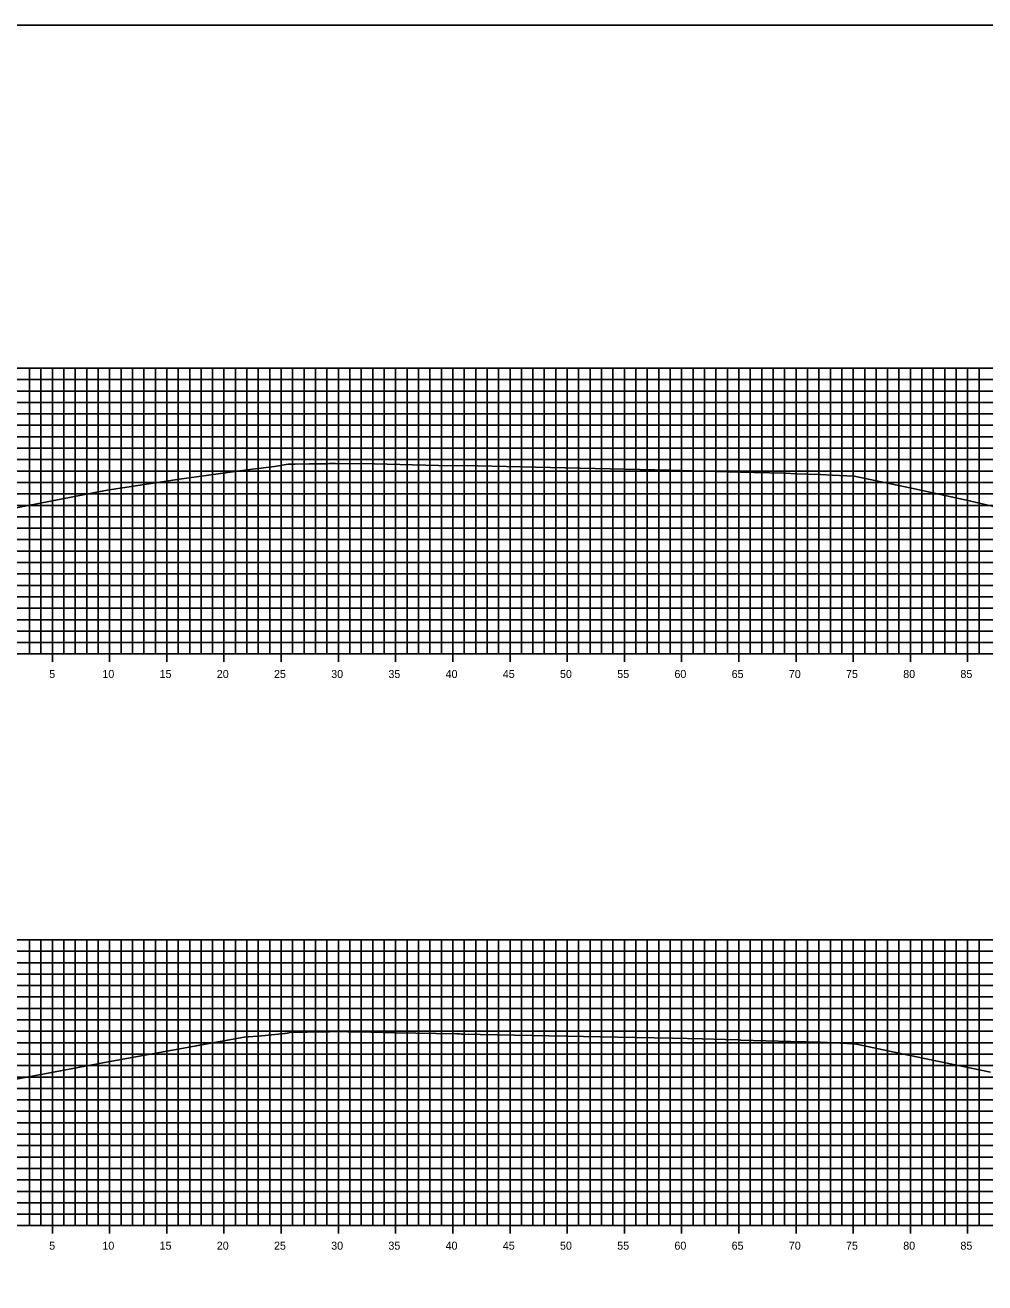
# Model space of a CAD drawing. Extents: x 674939 to 678919, y 750652 to 765176.
# Drawn here: x 678751.2 to 678835, y 761846.3 to 761956.3 of the extents above; entities that cross this region are included whole.
import ezdxf

# ---------------------------------------------------------------- set-up
doc = ezdxf.new("R2010")
doc.units = 0
for name, color, linetype in [('R_Axis', 7, 'Continuous'), ('R_Axis Annot', 7, 'Continuous'), ('R_Exist Surface', 7, 'Continuous'), ('R_Grid', 7, 'Continuous'), ('R_No Plot', 7, 'Continuous')]:
    doc.layers.add(name, color=color, linetype=linetype)

msp = doc.modelspace()

# ---------------------------------------------------------------- linework, layer by layer
at = {"layer": 'R_Axis'}
for p, q in [((678753.53, 761900.59), (678753.53, 761901.99)), ((678758.53, 761900.59), (678758.53, 761901.99)), ((678763.53, 761900.59), (678763.53, 761901.99)), ((678768.53, 761900.59), (678768.53, 761901.99)), ((678773.53, 761900.59), (678773.53, 761901.99)), ((678778.53, 761900.59), (678778.53, 761901.99)), ((678783.53, 761900.59), (678783.53, 761901.99)), ((678788.53, 761900.59), (678788.53, 761901.99)), ((678793.53, 761900.59), (678793.53, 761901.99)), ((678798.53, 761900.59), (678798.53, 761901.99)), ((678803.53, 761900.59), (678803.53, 761901.99)), ((678808.53, 761900.59), (678808.53, 761901.99)), ((678813.53, 761900.59), (678813.53, 761901.99)), ((678818.53, 761900.59), (678818.53, 761901.99)), ((678823.53, 761900.59), (678823.53, 761901.99)), ((678828.53, 761900.59), (678828.53, 761901.99)), ((678833.53, 761900.59), (678833.53, 761901.99)), ((678598.53, 761901.29), (678898.53, 761901.29)), ((678598.53, 761851.29), (678898.53, 761851.29)), ((678753.53, 761850.59), (678753.53, 761851.99)), ((678758.53, 761850.59), (678758.53, 761851.99)), ((678763.53, 761850.59), (678763.53, 761851.99)), ((678768.53, 761850.59), (678768.53, 761851.99)), ((678773.53, 761850.59), (678773.53, 761851.99)), ((678778.53, 761850.59), (678778.53, 761851.99)), ((678783.53, 761850.59), (678783.53, 761851.99)), ((678788.53, 761850.59), (678788.53, 761851.99)), ((678793.53, 761850.59), (678793.53, 761851.99)), ((678798.53, 761850.59), (678798.53, 761851.99)), ((678803.53, 761850.59), (678803.53, 761851.99)), ((678808.53, 761850.59), (678808.53, 761851.99)), ((678813.53, 761850.59), (678813.53, 761851.99)), ((678818.53, 761850.59), (678818.53, 761851.99)), ((678823.53, 761850.59), (678823.53, 761851.99)), ((678828.53, 761850.59), (678828.53, 761851.99)), ((678833.53, 761850.59), (678833.53, 761851.99))]:
    msp.add_line(p, q, dxfattribs=at)
at = {"layer": 'R_Exist Surface'}
for points in [[(678748.59, 761913.71), (678751.27, 761914.25), (678758.32, 761915.63), (678764.63, 761916.57), (678770.55, 761917.4), (678772.94, 761917.7), (678773.95, 761917.85), (678773.96, 761917.85), (678774.14, 761917.88), (678774.73, 761917.89), (678776, 761917.92), (678776.41, 761917.92), (678777.62, 761917.93), (678777.71, 761917.94), (678777.79, 761917.94), (678778.28, 761917.95), (678781.68, 761917.91), (678785.01, 761917.84), (678787.28, 761917.78), (678790.68, 761917.74), (678795.76, 761917.63), (678807.51, 761917.38), (678809.52, 761917.32), (678813.69, 761917.2), (678814.84, 761917.17), (678817.6, 761917.09), (678818.5, 761917.06), (678820.66, 761916.99), (678821.69, 761916.94), (678823.62, 761916.84), (678828.62, 761915.78), (678833.7, 761914.69), (678837.29, 761913.83)], [(678748.98, 761863.84), (678754.25, 761864.82), (678757.94, 761865.53), (678766.1, 761867.01), (678770.3, 761867.78), (678771.85, 761867.9), (678773.82, 761868.1), (678773.87, 761868.1), (678774.07, 761868.14), (678774.3, 761868.17), (678775.8, 761868.21), (678776.92, 761868.23), (678777.67, 761868.25), (678777.74, 761868.25), (678778, 761868.26), (678778.22, 761868.26), (678779.35, 761868.24), (678779.47, 761868.23), (678780.35, 761868.23), (678783.48, 761868.16), (678788.87, 761868.06), (678789.12, 761868.06), (678789.27, 761868.04), (678789.42, 761868.05), (678802.94, 761867.78), (678807.73, 761867.68), (678810.34, 761867.62), (678812.35, 761867.56), (678813.58, 761867.53), (678813.72, 761867.52), (678818.08, 761867.41), (678820.68, 761867.34), (678822.98, 761867.21), (678823.83, 761867.15), (678827.67, 761866.36), (678835.52, 761864.72)]]:
    msp.add_lwpolyline(points, dxfattribs=at)
at = {"layer": 'R_Grid'}
for p, q in [((678598.53, 761926.29), (678898.53, 761926.29)), ((678751.53, 761901.29), (678751.53, 761926.29)), ((678752.53, 761901.29), (678752.53, 761926.29)), ((678753.53, 761901.29), (678753.53, 761926.29)), ((678754.53, 761901.29), (678754.53, 761926.29)), ((678755.53, 761901.29), (678755.53, 761926.29)), ((678756.53, 761901.29), (678756.53, 761926.29)), ((678757.53, 761901.29), (678757.53, 761926.29)), ((678758.53, 761901.29), (678758.53, 761926.29)), ((678759.53, 761901.29), (678759.53, 761926.29)), ((678760.53, 761901.29), (678760.53, 761926.29)), ((678761.53, 761901.29), (678761.53, 761926.29)), ((678762.53, 761901.29), (678762.53, 761926.29)), ((678763.53, 761901.29), (678763.53, 761926.29)), ((678764.53, 761901.29), (678764.53, 761926.29)), ((678765.53, 761901.29), (678765.53, 761926.29)), ((678766.53, 761901.29), (678766.53, 761926.29)), ((678767.53, 761901.29), (678767.53, 761926.29)), ((678768.53, 761901.29), (678768.53, 761926.29)), ((678769.53, 761901.29), (678769.53, 761926.29)), ((678770.53, 761901.29), (678770.53, 761926.29)), ((678771.53, 761901.29), (678771.53, 761926.29)), ((678772.53, 761901.29), (678772.53, 761926.29)), ((678773.53, 761901.29), (678773.53, 761926.29)), ((678774.53, 761901.29), (678774.53, 761926.29)), ((678775.53, 761901.29), (678775.53, 761926.29)), ((678776.53, 761901.29), (678776.53, 761926.29)), ((678777.53, 761901.29), (678777.53, 761926.29)), ((678778.53, 761901.29), (678778.53, 761926.29)), ((678779.53, 761901.29), (678779.53, 761926.29)), ((678780.53, 761901.29), (678780.53, 761926.29)), ((678781.53, 761901.29), (678781.53, 761926.29)), ((678782.53, 761901.29), (678782.53, 761926.29)), ((678783.53, 761901.29), (678783.53, 761926.29)), ((678784.53, 761901.29), (678784.53, 761926.29)), ((678785.53, 761901.29), (678785.53, 761926.29)), ((678786.53, 761901.29), (678786.53, 761926.29)), ((678787.53, 761901.29), (678787.53, 761926.29)), ((678788.53, 761901.29), (678788.53, 761926.29)), ((678789.53, 761901.29), (678789.53, 761926.29)), ((678790.53, 761901.29), (678790.53, 761926.29)), ((678791.53, 761901.29), (678791.53, 761926.29)), ((678792.53, 761901.29), (678792.53, 761926.29)), ((678793.53, 761901.29), (678793.53, 761926.29)), ((678794.53, 761901.29), (678794.53, 761926.29)), ((678795.53, 761901.29), (678795.53, 761926.29)), ((678796.53, 761901.29), (678796.53, 761926.29)), ((678797.53, 761901.29), (678797.53, 761926.29)), ((678798.53, 761901.29), (678798.53, 761926.29)), ((678799.53, 761901.29), (678799.53, 761926.29)), ((678800.53, 761901.29), (678800.53, 761926.29)), ((678801.53, 761901.29), (678801.53, 761926.29)), ((678802.53, 761901.29), (678802.53, 761926.29)), ((678803.53, 761901.29), (678803.53, 761926.29)), ((678804.53, 761901.29), (678804.53, 761926.29)), ((678805.53, 761901.29), (678805.53, 761926.29)), ((678806.53, 761901.29), (678806.53, 761926.29)), ((678807.53, 761901.29), (678807.53, 761926.29)), ((678808.53, 761901.29), (678808.53, 761926.29)), ((678809.53, 761901.29), (678809.53, 761926.29)), ((678810.53, 761901.29), (678810.53, 761926.29)), ((678811.53, 761901.29), (678811.53, 761926.29)), ((678812.53, 761901.29), (678812.53, 761926.29)), ((678813.53, 761901.29), (678813.53, 761926.29)), ((678814.53, 761901.29), (678814.53, 761926.29)), ((678815.53, 761901.29), (678815.53, 761926.29)), ((678816.53, 761901.29), (678816.53, 761926.29)), ((678817.53, 761901.29), (678817.53, 761926.29)), ((678818.53, 761901.29), (678818.53, 761926.29)), ((678819.53, 761901.29), (678819.53, 761926.29)), ((678820.53, 761901.29), (678820.53, 761926.29)), ((678821.53, 761901.29), (678821.53, 761926.29)), ((678822.53, 761901.29), (678822.53, 761926.29)), ((678823.53, 761901.29), (678823.53, 761926.29)), ((678824.53, 761901.29), (678824.53, 761926.29)), ((678825.53, 761901.29), (678825.53, 761926.29)), ((678826.53, 761901.29), (678826.53, 761926.29)), ((678827.53, 761901.29), (678827.53, 761926.29)), ((678828.53, 761901.29), (678828.53, 761926.29)), ((678829.53, 761901.29), (678829.53, 761926.29)), ((678830.53, 761901.29), (678830.53, 761926.29)), ((678831.53, 761901.29), (678831.53, 761926.29)), ((678832.53, 761901.29), (678832.53, 761926.29)), ((678833.53, 761901.29), (678833.53, 761926.29)), ((678834.53, 761901.29), (678834.53, 761926.29)), ((678598.53, 761925.29), (678898.53, 761925.29)), ((678598.53, 761924.29), (678898.53, 761924.29)), ((678598.53, 761923.29), (678898.53, 761923.29)), ((678598.53, 761922.29), (678898.53, 761922.29)), ((678598.53, 761921.29), (678898.53, 761921.29)), ((678598.53, 761920.29), (678898.53, 761920.29)), ((678598.53, 761919.29), (678898.53, 761919.29)), ((678598.53, 761918.29), (678898.53, 761918.29)), ((678598.53, 761917.29), (678898.53, 761917.29)), ((678598.53, 761916.29), (678898.53, 761916.29)), ((678598.53, 761915.29), (678898.53, 761915.29)), ((678598.53, 761914.29), (678898.53, 761914.29)), ((678598.53, 761913.29), (678898.53, 761913.29)), ((678598.53, 761912.29), (678898.53, 761912.29)), ((678598.53, 761911.29), (678898.53, 761911.29)), ((678598.53, 761910.29), (678898.53, 761910.29)), ((678598.53, 761909.29), (678898.53, 761909.29)), ((678598.53, 761908.29), (678898.53, 761908.29)), ((678598.53, 761907.29), (678898.53, 761907.29)), ((678598.53, 761906.29), (678898.53, 761906.29)), ((678598.53, 761905.29), (678898.53, 761905.29)), ((678598.53, 761904.29), (678898.53, 761904.29)), ((678598.53, 761903.29), (678898.53, 761903.29)), ((678598.53, 761902.29), (678898.53, 761902.29)), ((678598.53, 761901.29), (678898.53, 761901.29)), ((678598.53, 761876.29), (678898.53, 761876.29)), ((678751.53, 761851.29), (678751.53, 761876.29)), ((678752.53, 761851.29), (678752.53, 761876.29)), ((678753.53, 761851.29), (678753.53, 761876.29)), ((678754.53, 761851.29), (678754.53, 761876.29)), ((678755.53, 761851.29), (678755.53, 761876.29)), ((678756.53, 761851.29), (678756.53, 761876.29)), ((678757.53, 761851.29), (678757.53, 761876.29)), ((678758.53, 761851.29), (678758.53, 761876.29)), ((678759.53, 761851.29), (678759.53, 761876.29)), ((678760.53, 761851.29), (678760.53, 761876.29)), ((678761.53, 761851.29), (678761.53, 761876.29)), ((678762.53, 761851.29), (678762.53, 761876.29)), ((678763.53, 761851.29), (678763.53, 761876.29)), ((678764.53, 761851.29), (678764.53, 761876.29)), ((678765.53, 761851.29), (678765.53, 761876.29)), ((678766.53, 761851.29), (678766.53, 761876.29)), ((678767.53, 761851.29), (678767.53, 761876.29)), ((678768.53, 761851.29), (678768.53, 761876.29)), ((678769.53, 761851.29), (678769.53, 761876.29)), ((678770.53, 761851.29), (678770.53, 761876.29)), ((678771.53, 761851.29), (678771.53, 761876.29)), ((678772.53, 761851.29), (678772.53, 761876.29)), ((678773.53, 761851.29), (678773.53, 761876.29)), ((678774.53, 761851.29), (678774.53, 761876.29)), ((678775.53, 761851.29), (678775.53, 761876.29)), ((678776.53, 761851.29), (678776.53, 761876.29)), ((678777.53, 761851.29), (678777.53, 761876.29)), ((678778.53, 761851.29), (678778.53, 761876.29)), ((678779.53, 761851.29), (678779.53, 761876.29)), ((678780.53, 761851.29), (678780.53, 761876.29)), ((678781.53, 761851.29), (678781.53, 761876.29)), ((678782.53, 761851.29), (678782.53, 761876.29)), ((678783.53, 761851.29), (678783.53, 761876.29)), ((678784.53, 761851.29), (678784.53, 761876.29)), ((678785.53, 761851.29), (678785.53, 761876.29)), ((678786.53, 761851.29), (678786.53, 761876.29)), ((678787.53, 761851.29), (678787.53, 761876.29)), ((678788.53, 761851.29), (678788.53, 761876.29)), ((678789.53, 761851.29), (678789.53, 761876.29)), ((678790.53, 761851.29), (678790.53, 761876.29)), ((678791.53, 761851.29), (678791.53, 761876.29)), ((678792.53, 761851.29), (678792.53, 761876.29)), ((678793.53, 761851.29), (678793.53, 761876.29)), ((678794.53, 761851.29), (678794.53, 761876.29)), ((678795.53, 761851.29), (678795.53, 761876.29)), ((678796.53, 761851.29), (678796.53, 761876.29)), ((678797.53, 761851.29), (678797.53, 761876.29)), ((678798.53, 761851.29), (678798.53, 761876.29)), ((678799.53, 761851.29), (678799.53, 761876.29)), ((678800.53, 761851.29), (678800.53, 761876.29)), ((678801.53, 761851.29), (678801.53, 761876.29)), ((678802.53, 761851.29), (678802.53, 761876.29)), ((678803.53, 761851.29), (678803.53, 761876.29)), ((678804.53, 761851.29), (678804.53, 761876.29)), ((678805.53, 761851.29), (678805.53, 761876.29)), ((678806.53, 761851.29), (678806.53, 761876.29)), ((678807.53, 761851.29), (678807.53, 761876.29)), ((678808.53, 761851.29), (678808.53, 761876.29)), ((678809.53, 761851.29), (678809.53, 761876.29)), ((678810.53, 761851.29), (678810.53, 761876.29)), ((678811.53, 761851.29), (678811.53, 761876.29)), ((678812.53, 761851.29), (678812.53, 761876.29)), ((678813.53, 761851.29), (678813.53, 761876.29)), ((678814.53, 761851.29), (678814.53, 761876.29)), ((678815.53, 761851.29), (678815.53, 761876.29)), ((678816.53, 761851.29), (678816.53, 761876.29)), ((678817.53, 761851.29), (678817.53, 761876.29)), ((678818.53, 761851.29), (678818.53, 761876.29)), ((678819.53, 761851.29), (678819.53, 761876.29)), ((678820.53, 761851.29), (678820.53, 761876.29)), ((678821.53, 761851.29), (678821.53, 761876.29)), ((678822.53, 761851.29), (678822.53, 761876.29)), ((678823.53, 761851.29), (678823.53, 761876.29)), ((678824.53, 761851.29), (678824.53, 761876.29)), ((678825.53, 761851.29), (678825.53, 761876.29)), ((678826.53, 761851.29), (678826.53, 761876.29)), ((678827.53, 761851.29), (678827.53, 761876.29)), ((678828.53, 761851.29), (678828.53, 761876.29)), ((678829.53, 761851.29), (678829.53, 761876.29)), ((678830.53, 761851.29), (678830.53, 761876.29)), ((678831.53, 761851.29), (678831.53, 761876.29)), ((678832.53, 761851.29), (678832.53, 761876.29)), ((678833.53, 761851.29), (678833.53, 761876.29)), ((678834.53, 761851.29), (678834.53, 761876.29)), ((678598.53, 761875.29), (678898.53, 761875.29)), ((678598.53, 761874.29), (678898.53, 761874.29)), ((678598.53, 761873.29), (678898.53, 761873.29)), ((678598.53, 761872.29), (678898.53, 761872.29)), ((678598.53, 761871.29), (678898.53, 761871.29)), ((678598.53, 761870.29), (678898.53, 761870.29)), ((678598.53, 761869.29), (678898.53, 761869.29)), ((678598.53, 761868.29), (678898.53, 761868.29)), ((678598.53, 761867.29), (678898.53, 761867.29)), ((678598.53, 761866.29), (678898.53, 761866.29)), ((678598.53, 761865.29), (678898.53, 761865.29)), ((678598.53, 761864.29), (678898.53, 761864.29)), ((678598.53, 761863.29), (678898.53, 761863.29)), ((678598.53, 761862.29), (678898.53, 761862.29)), ((678598.53, 761861.29), (678898.53, 761861.29)), ((678598.53, 761860.29), (678898.53, 761860.29)), ((678598.53, 761859.29), (678898.53, 761859.29)), ((678598.53, 761858.29), (678898.53, 761858.29)), ((678598.53, 761857.29), (678898.53, 761857.29)), ((678598.53, 761856.29), (678898.53, 761856.29)), ((678598.53, 761855.29), (678898.53, 761855.29)), ((678598.53, 761854.29), (678898.53, 761854.29)), ((678598.53, 761853.29), (678898.53, 761853.29)), ((678598.53, 761852.29), (678898.53, 761852.29)), ((678598.53, 761851.29), (678898.53, 761851.29))]:
    msp.add_line(p, q, dxfattribs=at)
at = {"layer": 'R_No Plot'}
msp.add_lwpolyline([(678578.53, 761736.29), (678918.53, 761736.29), (678918.53, 761956.29), (678578.53, 761956.29)], close=True, dxfattribs=at)

# ---------------------------------------------------------------- texts
at = {"layer": 'R_Axis Annot'}
for s, p in [('5', (678753.25, 761899.19)), ('10', (678757.9, 761899.19)), ('15', (678762.9, 761899.19)), ('20', (678767.9, 761899.19)), ('25', (678772.9, 761899.19)), ('30', (678777.9, 761899.19)), ('35', (678782.9, 761899.19)), ('40', (678787.9, 761899.19)), ('45', (678792.9, 761899.19)), ('50', (678797.9, 761899.19)), ('55', (678802.9, 761899.19)), ('60', (678807.9, 761899.19)), ('65', (678812.9, 761899.19)), ('70', (678817.9, 761899.19)), ('75', (678822.9, 761899.19)), ('80', (678827.9, 761899.19)), ('85', (678832.9, 761899.19)), ('5', (678753.25, 761849.19)), ('10', (678757.9, 761849.19)), ('15', (678762.9, 761849.19)), ('20', (678767.9, 761849.19)), ('25', (678772.9, 761849.19)), ('30', (678777.9, 761849.19)), ('35', (678782.9, 761849.19)), ('40', (678787.9, 761849.19)), ('45', (678792.9, 761849.19)), ('50', (678797.9, 761849.19)), ('55', (678802.9, 761849.19)), ('60', (678807.9, 761849.19)), ('65', (678812.9, 761849.19)), ('70', (678817.9, 761849.19)), ('75', (678822.9, 761849.19)), ('80', (678827.9, 761849.19)), ('85', (678832.9, 761849.19))]:
    msp.add_text(s, height=0.7, dxfattribs=at).set_placement(p)

doc.saveas('drawing.dxf')
